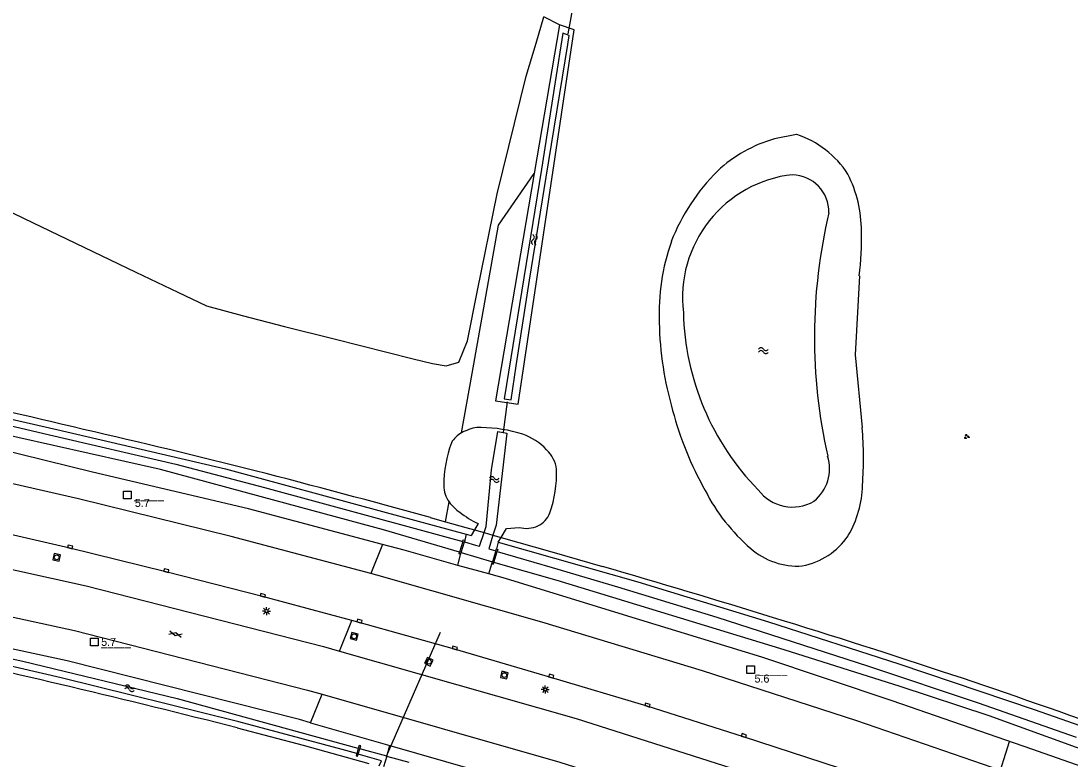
# Model space of a CAD drawing. Extents: x 133000 to 136000, y 400500 to 403500.
# Drawn here: x 134414.6 to 134578.4, y 401106.1 to 401221.4 of the extents above; entities that cross this region are included whole.
import ezdxf

# ---------------------------------------------------------------- set-up
doc = ezdxf.new("R2010")
doc.units = 0
for name, color, linetype in [('gg-afsc-erfafscheiding', 7, 'Continuous'), ('gg-knt-bronhoudergrens', 7, 'Continuous'), ('gg-knt-verharding', 7, 'Continuous'), ('gg-kntw-bovenkant insteek waterloop', 7, 'Continuous'), ('gg-kntw-waterlijn', 7, 'Continuous'), ('gg-kwrk-duiker nz buis', 7, 'Continuous'), ('gg-kwrk-kunstwerk', 7, 'Continuous'), ('gt-anno-nummer hm paal', 7, 'Continuous'), ('gt-grn-groengrens', 7, 'Continuous'), ('gt-grn-vlakafsluiter', 7, 'Continuous'), ('gt-symb-gesloten verharding', 7, 'Continuous'), ('gt-symb-groenvak', 7, 'Continuous'), ('gt-symb-hm paal', 7, 'Continuous'), ('gt-symb-kolk', 7, 'Continuous'), ('gt-symb-lichtmast', 7, 'Continuous'), ('gt-symb-rioolschacht', 7, 'Continuous'), ('gt-symb-watersymbool', 7, 'Continuous')]:
    doc.layers.add(name, color=color, linetype=linetype)

# ---------------------------------------------------------------- blocks, each defined once
blk = doc.blocks.new('gt0-WA')
at = {"layer": 'gt-symb-watersymbool'}
for centre, start, end in [((-0.32, 0.02), 28.0725, 151.9275), ((0.43, 0.42), 208.0725, 331.9275), ((-0.32, -0.43), 28.0725, 151.9275), ((0.43, -0.03), 208.0725, 331.9275)]:
    blk.add_arc(centre, 0.425, start, end, dxfattribs=at)
blk = doc.blocks.new('gt0-GRVAK')
at = {"layer": 'gt-symb-groenvak'}
for p, q in [((-0.11, 0.19), (-0.23, 0.24)), ((-0.18, 0.15), (0.09, 0.15)), ((-0.09, 0.21), (-0.16, 0.32)), ((-0.05, 0.21), (-0.05, 0.39)), ((0, 0.21), (0.06, 0.32)), ((0.01, 0.19), (0.13, 0.24)), ((0.26, -0.05), (0.2, 0.06)), ((0.3, -0.05), (0.3, 0.13)), ((0.35, -0.05), (0.41, 0.06)), ((-0.25, -0.23), (-0.36, -0.18)), ((-0.32, -0.26), (-0.05, -0.26)), ((-0.23, -0.21), (-0.29, -0.1)), ((-0.18, -0.2), (-0.18, -0.02)), ((-0.14, -0.21), (-0.07, -0.1)), ((-0.12, -0.23), (0, -0.18)), ((0.24, -0.07), (0.12, -0.02)), ((0.17, -0.11), (0.44, -0.11)), ((0.37, -0.07), (0.49, -0.02))]:
    blk.add_line(p, q, dxfattribs=at)
blk = doc.blocks.new('gt0-KOLK')
at = {"layer": 'gt-symb-kolk'}
blk.add_lwpolyline([(0, 0), (0.38, 0), (0.38, 0.4), (-0.37, 0.4), (-0.37, 0), (0, 0)], dxfattribs=at)
blk = doc.blocks.new('gt0-RS')
at = {"layer": 'gt-symb-rioolschacht'}
blk.add_lwpolyline([(-0.5, -0.5), (0.5, -0.5), (0.5, 0.5), (-0.5, 0.5)], close=True, dxfattribs=at)
blk.add_circle((0, 0), 0.375, dxfattribs=at)
blk = doc.blocks.new('gt0-LMAST')
at = {"layer": 'gt-symb-lichtmast'}
for p, q in [((-0.18, 0.17), (-0.45, 0.44)), ((-0.01, 0.25), (-0.01, 0.62)), ((0.17, 0.17), (0.44, 0.44)), ((-0.26, 0), (-0.63, 0)), ((-0.18, -0.18), (-0.45, -0.45)), ((-0.01, -0.25), (-0.01, -0.63)), ((0.44, -0.45), (0.17, -0.18)), ((0.24, 0), (0.62, 0))]:
    blk.add_line(p, q, dxfattribs=at)
blk.add_circle((-0.01, 0), 0.25, dxfattribs=at)
blk = doc.blocks.new('gt0-HMpaal')
at = {"layer": 'gt-symb-hm paal'}
blk.add_lwpolyline([(-0.6, 0.6), (0.6, 0.6), (0.6, -0.6), (-0.6, -0.6)], close=True, dxfattribs=at)
blk = doc.blocks.new('gt0-GESVH1')
at = {"layer": 'gt-symb-gesloten verharding'}
for p, q in [((-0.99, -0.26), (0.01, 0.24)), ((0.01, -0.26), (-0.99, 0.24)), ((0.01, 0.24), (1.01, -0.26)), ((1.01, 0.24), (0.01, -0.26))]:
    blk.add_line(p, q, dxfattribs=at)

msp = doc.modelspace()

# ---------------------------------------------------------------- linework, layer by layer
at = {"layer": 'gg-afsc-erfafscheiding'}
for p, q in [((134478.5, 401143.82), (134480.88, 401143.16)), ((134485.39, 401141.91), (134486.88, 401141.49)), ((134486.88, 401141.49), (134488.28, 401141.09)), ((134488.28, 401141.09), (134489.57, 401140.73))]:
    msp.add_line(p, q, dxfattribs=at)
for points in [[(134480.88, 401143.16), (134484.04, 401142.29), (134485.39, 401141.91)], [(134489.57, 401140.73), (134497.49, 401138.48), (134505.4, 401136.18)]]:
    msp.add_lwpolyline(points, dxfattribs=at)
for centre, radius, start, end in [((134072.2, 399670.34), 1528.4, 76.67823, 77.69392), ((134094.24, 399733.98), 1461.41, 75.86436, 76.94414), ((134090.96, 399749.09), 1447.58, 74.4714, 75.59225), ((134042.78, 399543), 1658.99, 72.8467, 73.80804), ((134145.5, 399872.84), 1313.53, 71.60964, 72.88444), ((134219.51, 400103.22), 1071.57, 69.96283, 71.47882)]:
    msp.add_arc(centre, radius, start, end, dxfattribs=at)
at = {"layer": 'gg-knt-bronhoudergrens'}
for p, q in [((134498.65, 401220.77), (134496.23, 401222.02)), ((134480.88, 401143.16), (134481.43, 401146.27))]:
    msp.add_line(p, q, dxfattribs=at)
for points in [[(134350.42, 401223.21), (134358.95, 401218.45), (134363.67, 401215.89), (134375.27, 401209.74), (134391.14, 401202.09), (134407.5, 401194.19), (134416.37, 401189.91), (134432.5, 401182.18), (134439.07, 401179.03), (134443.53, 401176.9), (134449.1, 401175.39), (134455.72, 401173.67), (134463.5, 401171.77), (134475.84, 401168.64), (134478.85, 401167.88), (134480.99, 401167.54), (134482.96, 401168.12), (134484.29, 401171.44), (134485.88, 401179.3), (134488.96, 401194.42), (134493.48, 401212.79), (134495.01, 401217.94), (134496.23, 401222.02)], [(134483.37, 401157.08), (134485.02, 401166.34), (134489.16, 401189.48), (134494.7, 401197.58)]]:
    msp.add_lwpolyline(points, dxfattribs=at)
at = {"layer": 'gg-knt-verharding'}
for points in [[(134469.21, 401135.11), (134447.39, 401140.88), (134423.55, 401146.77), (134399.36, 401152.28), (134376.7, 401157.1), (134353.62, 401161.58), (134330.35, 401165.64), (134310.39, 401168.83), (134289.62, 401171.85), (134268.79, 401174.48), (134246.37, 401177.06), (134217.07, 401179.86)], [(134466.25, 401127.76), (134452.28, 401131.5), (134437.23, 401135.37), (134422.21, 401139.05), (134407.27, 401142.51), (134392.18, 401145.84), (134377.26, 401148.96), (134362.12, 401151.96), (134347.16, 401154.74), (134332.12, 401157.39), (134317.08, 401159.86), (134302.02, 401162.15), (134287.1, 401164.29), (134272.17, 401166.21), (134257.18, 401167.98), (134242.13, 401169.67), (134227.09, 401171.15), (134213.26, 401172.35)], [(134210.75, 401167.66), (134244.46, 401164.38), (134297.88, 401157.65), (134336.32, 401151.51), (134370.15, 401145.23), (134424.79, 401133.18), (134461.82, 401123.69), (134464.32, 401122.98)], [(134207.2, 401160.4), (134239.36, 401157.47), (134296.09, 401150.56), (134334.84, 401144.39), (134364.84, 401138.82), (134422.97, 401126.18), (134459.31, 401116.9), (134461.61, 401116.24)], [(134759.94, 401019.66), (134750.06, 401024.92), (134731.02, 401034.62), (134708.84, 401045.61), (134686.48, 401056.07), (134667.18, 401064.84), (134646.15, 401073.93), (134626.48, 401082.05), (134605.44, 401090.35), (134591.87, 401095.51), (134569.22, 401103.78), (134545.1, 401112.07), (134521.01, 401119.87), (134495.9, 401127.48), (134470.17, 401134.86), (134469.21, 401135.11)], [(134755.74, 401013.02), (134753.25, 401014.35), (134738.05, 401022.3), (134723.08, 401029.88), (134707.89, 401037.33), (134692.66, 401044.61), (134677.66, 401051.53), (134662.61, 401058.26), (134647.51, 401064.78), (134641.23, 401067.44), (134632.49, 401071.1), (134617.48, 401077.19), (134602.47, 401083.1), (134588.45, 401088.36), (134587.47, 401088.74), (134572.43, 401094.26), (134557.44, 401099.56), (134542.37, 401104.68), (134527.4, 401109.6), (134512.34, 401114.35), (134497.32, 401118.87), (134482.27, 401123.27), (134467.37, 401127.46), (134466.25, 401127.76)], [(134464.32, 401122.98), (134501.27, 401112.45), (134544.96, 401098.51), (134578.27, 401086.75)], [(134461.61, 401116.24), (134498.7, 401105.62), (134534.47, 401094.23)]]:
    msp.add_lwpolyline(points, dxfattribs=at)
at = {"layer": 'gg-kntw-bovenkant insteek waterloop'}
for p, q in [((134498.65, 401220.77), (134494.7, 401197.58)), ((134535.69, 401203.67), (134532.23, 401202.98)), ((134485.95, 401142.89), (134485.39, 401141.91)), ((134484.11, 401141.22), (134484.87, 401141.01)), ((134485.39, 401141.91), (134484.87, 401141.01)), ((134489.11, 401139.98), (134489.57, 401140.73)), ((134489.11, 401139.98), (134488.81, 401138.93)), ((134487.65, 401135.02), (134482.82, 401136.37)), ((134487.65, 401135.02), (134488.1, 401136.6)), ((134459.81, 401111.77), (134472.2, 401108.21))]:
    msp.add_line(p, q, dxfattribs=at)
for points in [[(134494.7, 401197.58), (134488.65, 401162.08), (134492.2, 401161.55), (134500.94, 401220.03), (134498.65, 401220.77)], [(134250.29, 401187.03), (134268.78, 401184.74), (134292.35, 401181.76), (134320.03, 401177.63), (134344.74, 401173.49), (134372.9, 401167.97), (134394.37, 401163.49), (134420.17, 401157.59), (134446.53, 401151.43), (134471.05, 401144.79), (134484.11, 401141.22)], [(134471.03, 401139.63), (134450.12, 401145.22), (134425.75, 401150.92), (134399.54, 401157.37), (134373.81, 401162.78), (134335.94, 401169.63), (134309.99, 401173.85), (134284.23, 401177.41), (134257.86, 401180.92), (134242.23, 401183.14)], [(134545.48, 401181.58), (134544.84, 401169.23), (134545.91, 401157.9)], [(134459.81, 401111.77), (134458.09, 401112.27), (134421.79, 401121.48), (134363.64, 401134.02), (134334.02, 401139.35), (134295.88, 401145.73), (134239.37, 401152.4), (134229.98, 401153.54)], [(134489.57, 401140.73), (134490.41, 401142.11), (134492.38, 401142.3)], [(134482.82, 401136.37), (134474.43, 401138.72), (134471.03, 401139.63)], [(134489.11, 401139.98), (134510.9, 401133.78), (134531.27, 401127.56), (134551.62, 401120.99), (134572.77, 401113.87), (134593.26, 401106.65)], [(134592.99, 401100.44), (134572.42, 401107.64), (134550.61, 401115.22), (134530.23, 401122.02), (134508.65, 401128.64), (134490.26, 401134.3), (134487.65, 401135.02)], [(134448.34, 401111.01), (134458.65, 401108.3), (134468.92, 401105.44)], [(134472.2, 401108.21), (134497.86, 401100.82), (134541.09, 401086.81), (134573.93, 401075.45)]]:
    msp.add_lwpolyline(points, dxfattribs=at)
for centre, radius, start, end in [((134538.15, 401182.15), 21.66, 105.8797, 133.1294), ((134530.9, 401189.25), 15.2, 32.8178, 71.6055), ((134545.64, 401175.47), 31.67, 134.7559, 158.7686), ((134526.38, 401188.64), 19.42, 359.7751, 27.0881), ((134502.93, 401187.06), 42.89, 352.6612, 2.0094), ((134548.44, 401175.63), 34.23, 160.7103, 182.2255), ((134567.86, 401175.46), 53.64, 181.2364, 196.1104), ((134569.12, 401174.76), 54.67, 195.0423, 209.2348), ((134485.24, 401153.62), 3.93, 118.4511, 151.4399), ((134485.27, 401153.53), 4.02, 110.1166, 118.2565), ((134486.25, 401152.87), 5.03, 87.8935, 118.0662), ((134485.94, 401134.19), 23.72, 72.8349, 88.7872), ((134489.73, 401147.93), 9.48, 43.139, 70.2465), ((134496.88, 401153.11), 49.26, 355.1026, 5.5729), ((134501.58, 401148.5), 21, 160.5217, 179.082), ((134493.38, 401150.8), 4.86, 6.7646, 47.8085), ((134479.46, 401150.78), 18.76, 340.6064, 1.8117), ((134485.24, 401148.95), 4.65, 181.3849, 215.1223), ((134529.78, 401149.2), 16.19, 329.5938, 358.9603), ((134547.54, 401161.28), 29.28, 206.8395, 229.5018), ((134486.8, 401150.14), 6.61, 215.804, 236.0447), ((134492.23, 401156.19), 14.7, 231.6457, 244.7455), ((134493.91, 401145.72), 3.45, 293.7942, 340.205), ((134493.49, 401146.25), 4.11, 254.3051, 296.1439), ((134534.57, 401147.13), 11.02, 280.3955, 326.2369), ((134535.8, 401147.28), 11.02, 228.6357, 273.9478), ((133998.67, 399335.2), 1831.85, 75.79031, 77.46185)]:
    msp.add_arc(centre, radius, start, end, dxfattribs=at)
at = {"layer": 'gg-kntw-waterlijn'}
for p, q in [((134483.31, 401138.37), (134488.19, 401136.9)), ((134471.71, 401106.57), (134467.5, 401107.72))]:
    msp.add_line(p, q, dxfattribs=at)
for points in [[(134490.02, 401162.39), (134491.13, 401162.23), (134491.88, 401167.53), (134493.96, 401180.92), (134496.58, 401196.98), (134499.95, 401217.72), (134500.18, 401219.13), (134499.19, 401219.51), (134498, 401211.89), (134495.87, 401198.26), (134490.02, 401162.39)], [(134483.06, 401138.45), (134471.21, 401141.9), (134454.43, 401146.44), (134436.36, 401151.32), (134414.08, 401156.35), (134391.8, 401161.38), (134376.26, 401164.53), (134360.47, 401167.74), (134348, 401169.94), (134330.17, 401173.08), (134311.43, 401176.07), (134293.9, 401178.73), (134272.1, 401181.48), (134257.38, 401183.34), (134241.65, 401184.98), (134241.86, 401186.44)], [(134241.86, 401186.44), (134250.32, 401185.76), (134272.58, 401183.14), (134314.15, 401177.34), (134342.44, 401172.53), (134366.31, 401168.2), (134382.77, 401164.89), (134403.77, 401160.37), (134419.05, 401156.78), (134438.77, 401152.15), (134452.61, 401148.55), (134476.13, 401142.14), (134483.55, 401140.12)], [(134486.88, 401141.49), (134487.2, 401142.45), (134488.04, 401151.3), (134489.04, 401157.26), (134490.46, 401157.02), (134488.78, 401142.66), (134488.28, 401141.09)], [(134467.01, 401106.96), (134464.73, 401107.62), (134448.59, 401111.95), (134420.84, 401118.79), (134398.36, 401123.99), (134383.58, 401127.26), (134357.68, 401132.2), (134336.68, 401136.02), (134307.08, 401141.09), (134286.68, 401144.07)], [(134294.59, 401144.56), (134330.46, 401138.52), (134368.53, 401131.53), (134414.87, 401121.42), (134439, 401115.56), (134467.18, 401107.81), (134467.25, 401107.79)], [(134483.81, 401140.05), (134485.54, 401139.54), (134486.18, 401139.36), (134486.88, 401141.49)], [(134488.28, 401141.09), (134487.62, 401138.97), (134488.72, 401138.63)], [(134488.96, 401138.55), (134497.5, 401136.03), (134507.71, 401133.02), (134523.25, 401128.3), (134546.93, 401120.64), (134564.02, 401114.89), (134579.31, 401109.54)], [(134584.13, 401106.19), (134565.76, 401112.87), (134551.84, 401117.47), (134533.75, 401123.18), (134498.3, 401134), (134488.42, 401136.83)], [(134470.53, 401105.05), (134470.9, 401105.85), (134467.25, 401106.89)], [(134471.71, 401106.57), (134471.89, 401106.52), (134475.14, 401105.62)]]:
    msp.add_lwpolyline(points, dxfattribs=at)
for centre, radius, start, end in [((134537.2, 401178.18), 19.33, 96.4165, 186.8554), ((134534.84, 401191.5), 5.89, 359.4368, 88.0732), ((134622.42, 401172.02), 83.96, 166.6229, 192.8016), ((134558.99, 401176.84), 41, 181.352, 224.3727), ((134534.22, 401151.49), 6.6, 309.2661, 16.967), ((134535.06, 401152.2), 6.72, 216.9181, 299.8231)]:
    msp.add_arc(centre, radius, start, end, dxfattribs=at)
at = {"layer": 'gg-kwrk-duiker nz buis'}
for p, q in [((134500, 401219.4), (134501.16, 401225.66)), ((134489.92, 401157.18), (134490.55, 401161.92)), ((134471.66, 401106.56), (134480.1, 401125.95)), ((134559.47, 401079.32), (134568.94, 401108.85))]:
    msp.add_line(p, q, dxfattribs=at)
at = {"layer": 'gg-kwrk-kunstwerk'}
for p, q in [((134483.55, 401140.12), (134483.06, 401138.45)), ((134483.31, 401138.37), (134483.81, 401140.05)), ((134483.88, 401140.28), (134483.81, 401140.05)), ((134488.72, 401138.63), (134488.81, 401138.93)), ((134483.22, 401138.05), (134483.31, 401138.37)), ((134488.72, 401138.63), (134488.19, 401136.9)), ((134488.42, 401136.83), (134488.96, 401138.55)), ((134488.1, 401136.6), (134488.19, 401136.9)), ((134488.1, 401136.6), (134488.33, 401136.53)), ((134488.33, 401136.53), (134488.42, 401136.83)), ((134467.25, 401107.79), (134467.01, 401106.96)), ((134467.39, 401108.25), (134467.25, 401107.79)), ((134467.25, 401106.89), (134467.5, 401107.72))]:
    msp.add_line(p, q, dxfattribs=at)
for points in [[(134483.55, 401140.12), (134483.63, 401140.36), (134483.88, 401140.28)], [(134488.81, 401138.93), (134489.06, 401138.85), (134488.96, 401138.55)], [(134483.22, 401138.05), (134482.98, 401138.18), (134483.06, 401138.45)], [(134467.5, 401107.72), (134467.64, 401108.2), (134467.39, 401108.25)], [(134467.01, 401106.96), (134466.9, 401106.61), (134467.15, 401106.54), (134467.25, 401106.89)]]:
    msp.add_lwpolyline(points, dxfattribs=at)
at = {"layer": 'gt-grn-groengrens'}
for p, q in [((134471.03, 401139.63), (134469.21, 401135.11)), ((134464.32, 401122.98), (134466.25, 401127.76)), ((134459.81, 401111.77), (134461.61, 401116.24))]:
    msp.add_line(p, q, dxfattribs=at)
at = {"layer": 'gt-grn-vlakafsluiter'}
for p, q in [((134484.11, 401141.22), (134483.88, 401140.28)), ((134482.82, 401136.37), (134483.22, 401138.05)), ((134471.71, 401106.57), (134472.2, 401108.21)), ((134471.71, 401106.57), (134471.2, 401104.89))]:
    msp.add_line(p, q, dxfattribs=at)

# ---------------------------------------------------------------- block references
at = {"layer": 'gt-symb-gesloten verharding', "rotation": 165.64421500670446}
msp.add_blockref('gt0-GESVH1', (134438.72, 401125.61), dxfattribs=at)
at = {"layer": 'gt-symb-groenvak'}
msp.add_blockref('gt0-GRVAK', (134562.24, 401156.48), dxfattribs=at)
at = {"layer": 'gt-symb-hm paal'}
for p in [(134431.18, 401147.35), (134426.02, 401124.4), (134528.5, 401120.08)]:
    msp.add_blockref('gt0-HMpaal', p, dxfattribs=at)
at = {"layer": 'gt-symb-kolk'}
for p, rotation in [((134422.21, 401139.05), -13.772145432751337), ((134437.23, 401135.37), -14.411265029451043), ((134452.28, 401131.5), -15.00891367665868), ((134467.37, 401127.46), -15.717252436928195), ((134482.27, 401123.27), -16.315193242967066), ((134497.32, 401118.87), -16.73216022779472), ((134512.34, 401114.35), -17.511195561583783), ((134527.4, 401109.6), -18.181268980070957)]:
    msp.add_blockref('gt0-KOLK', p, dxfattribs=dict(at, rotation=rotation))
at = {"layer": 'gt-symb-lichtmast'}
for p in [(134452.93, 401129.22), (134496.44, 401116.98)]:
    msp.add_blockref('gt0-LMAST', p, dxfattribs=at)
at = {"layer": 'gt-symb-rioolschacht'}
for p, rotation in [((134420.17, 401137.62), 167.52092819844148), ((134466.61, 401125.28), 165.10181274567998), ((134478.27, 401121.32), 152.74312822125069), ((134490.06, 401119.23), 167.11702052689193)]:
    msp.add_blockref('gt0-RS', p, dxfattribs=dict(at, rotation=rotation))
at = {"layer": 'gt-symb-watersymbool'}
for p, rotation in [((134494.74, 401187.18), 90), ((134431.51, 401117.18), -8.567589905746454)]:
    msp.add_blockref('gt0-WA', p, dxfattribs=dict(at, rotation=rotation))
for p in [(134530.44, 401169.91), (134488.42, 401149.79)]:
    msp.add_blockref('gt0-WA', p, dxfattribs=at)

# ---------------------------------------------------------------- texts
at = {"layer": 'gt-anno-nummer hm paal'}
for s, p in [('5.7', (134432.37, 401145.5)), ('5.7', (134427.11, 401123.79)), ('5.6', (134529.11, 401118.06))]:
    msp.add_text(s, height=1.25, dxfattribs=at).set_placement(p)
at = {"layer": 'gt-symb-hm paal'}
for p in [(134432.26, 401146.75), (134427.11, 401123.79), (134529.58, 401119.48)]:
    msp.add_text('_____', height=1.25, dxfattribs=at).set_placement(p)

doc.saveas('drawing.dxf')
